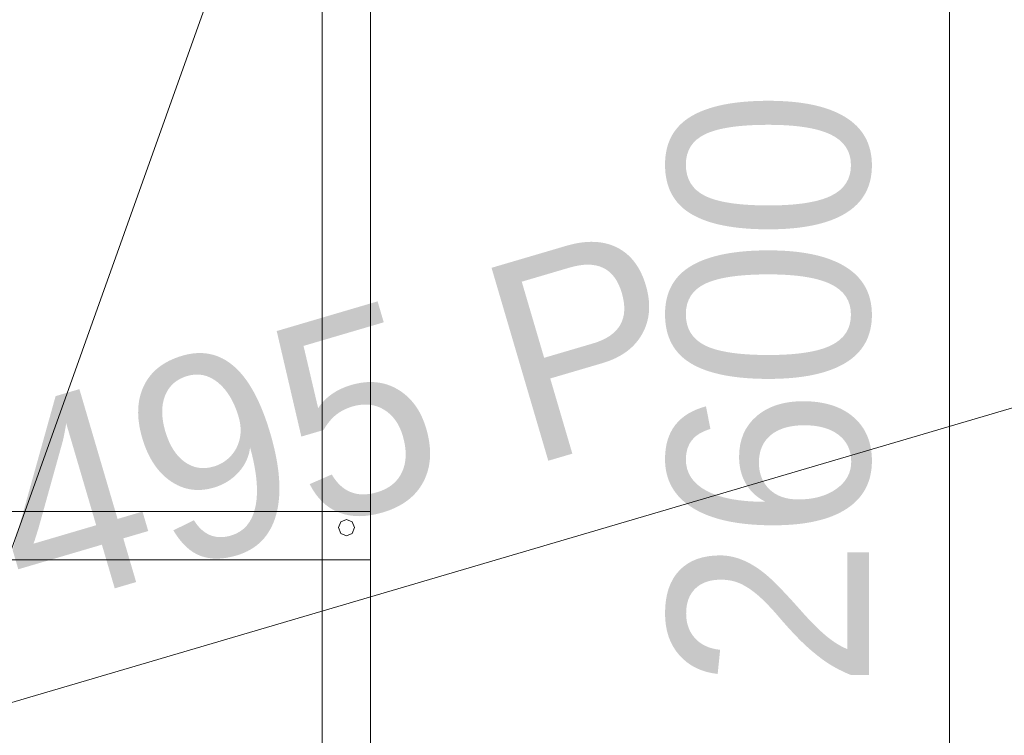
# Model space of a CAD drawing. Header units: millimetres. Extents: x -2233 to 65662, y -50530 to 6847.
# Tile 547 of 656: x 5494 to 6718, y 2442 to 3331. Entities that reach past the tile are written whole.
import ezdxf

# ---------------------------------------------------------------- set-up
doc = ezdxf.new("R2010")
doc.units = ezdxf.units.MM
doc.layers.add('COTAS_P', color=1, linetype='Continuous', lineweight=0)
doc.layers.add('lateral_dosificador', color=7, linetype='Continuous', lineweight=0)
doc.dimstyles.new('R19_100', dxfattribs={"dimtxt": 250, "dimasz": 150, "dimexe": 150, "dimexo": 80, "dimgap": 100, "dimtad": 1, "dimtih": 1, "dimtoh": 1, "dimdsep": 46, "dimcen": 0.09, "dimadec": 0, "dimazin": 0, "dimtfac": 1, "dimtdec": 4, "dimtofl": 0, "dimtmove": 0, "dimatfit": 3, "dimfxl": 1, "dimtolj": 1, "dimtzin": 0, "dimarcsym": 0})

# ---------------------------------------------------------------- blocks, each defined once
blk = doc.blocks.new('DIM_R32_1')
at = {"layer": 'COTAS_P'}
for p, q in [((9904.9, 3783.4), (9748.3, 3784.2)), ((796, 1103.4), (9904.9, 3783.4)), ((9904.9, 3783.4), (9773.7, 3697.9)), ((10158.9, 2920), (9904.9, 3783.4)), ((796, 1103.4), (927.2, 1188.9)), ((1050, 240), (796, 1103.4)), ((796, 1103.4), (952.6, 1102.6))]:
    blk.add_line(p, q, dxfattribs=at)
blk.add_text('9495 P', height=250, rotation=16.3948, dxfattribs=at).set_placement((5322.2, 2539.3))
blk = doc.blocks.new('DIM_R32_19')
at = {"layer": 'COTAS_P'}
for p, q in [((5950, 3800), (6650, 3800)), ((6650, 3800), (6605, 3650)), ((6650, 1200), (6650, 3800)), ((6650, 3800), (6695, 3650)), ((6650, 1200), (6605, 1350)), ((6650, 1200), (6695, 1350)), ((5950, 1200), (6650, 1200))]:
    blk.add_line(p, q, dxfattribs=at)
blk.add_text('2600 P', height=250, rotation=90, dxfattribs=at).set_placement((6550, 2500))

msp = doc.modelspace()

# ---------------------------------------------------------------- linework, layer by layer
at = {"layer": 'lateral_dosificador'}
for p, q in [((5870, 3760), (5870, 2200)), ((5870, 3760), (5870, 1220)), ((5930, 2200), (5930, 3760)), ((5930, 1220), (5930, 3760)), ((5850, 3700), (5350, 2300)), ((5870, 2720), (4330, 2720)), ((5870, 2660), (5870, 2720)), ((5930, 2720), (5870, 2720)), ((5930, 2660), (5930, 2720)), ((5892.929, 2707.071), (5890, 2700)), ((5900, 2710), (5892.929, 2707.071)), ((5907.071, 2707.071), (5900, 2710)), ((5910, 2700), (5907.071, 2707.071)), ((5890, 2700), (5892.929, 2692.929)), ((5907.071, 2692.929), (5910, 2700)), ((5892.929, 2692.929), (5900, 2690)), ((5900, 2690), (5907.071, 2692.929)), ((5870, 2660), (4330, 2660)), ((5930, 2660), (5870, 2660))]:
    msp.add_line(p, q, dxfattribs=at)

# ---------------------------------------------------------------- dimensions: what is measured, and where the dimension line sits
at = {"layer": 'COTAS_P'}
for p1, p2, distance, picture, middle in [((5950, 1200), (5950, 3800), -700, 'DIM_R32_19', (6650, 2500)), ((1050, 240), (10158.931, 2920), 900, 'DIM_R32_1', (5350.437, 2443.406))]:
    dim = msp.add_aligned_dim(p1=p1, p2=p2, distance=distance, text='<> P', dimstyle='R19_100', dxfattribs=at)
    dim.commit()
    dim.dimension.update_dxf_attribs({"geometry": picture, "text_midpoint": middle})

doc.saveas('drawing.dxf')
